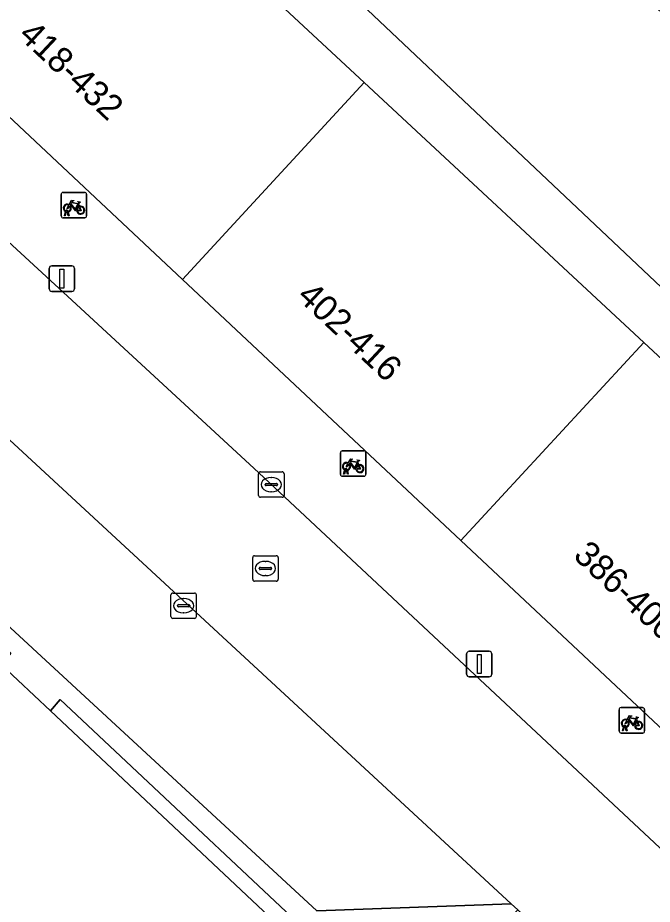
# Model space of a CAD drawing. Extents: x 159217 to 160349, y 381246 to 382172.
# Drawn here: x 159690.72 to 159715.66, y 381597.04 to 381631.87 of the extents above; entities that cross this region are included whole.
import ezdxf

# ---------------------------------------------------------------- set-up
doc = ezdxf.new("R2010")
doc.units = 0
for name, color, linetype in [('IMGEO_Fietsenrek', 7, 'Continuous'), ('IMGEO_Groenvoorziening', 7, 'Continuous'), ('IMGEO_Haag', 7, 'Continuous'), ('IMGEO_Kolk', 7, 'Continuous'), ('IMGEO_Lichtmast', 7, 'Continuous'), ('IMGEO_Pand', 7, 'Continuous'), ('IMGEO_Pand_nummerreeks', 7, 'Continuous'), ('IMGEO_Parkeervlak_open', 7, 'Continuous'), ('IMGEO_Rijbaan_lokaal_open', 7, 'Continuous'), ('IMGEO_Rioolput', 7, 'Continuous'), ('IMGEO_Voetpad_open', 7, 'Continuous')]:
    doc.layers.add(name, color=color, linetype=linetype)

msp = doc.modelspace()

# ---------------------------------------------------------------- linework, layer by layer
at = {"layer": 'IMGEO_Fietsenrek'}
for p, q in [((159692.424, 381624.085), (159692.424, 381624.926)), ((159692.424, 381624.926), (159692.424, 381624.085)), ((159692.499, 381625.01), (159693.34, 381625.01)), ((159693.34, 381625.01), (159692.499, 381625.01)), ((159693.424, 381624.935), (159693.424, 381624.094)), ((159693.424, 381624.094), (159693.424, 381624.935)), ((159692.551, 381624.094), (159692.59, 381624.254)), ((159692.62, 381624.242), (159692.585, 381624.094)), ((159692.662, 381624.266), (159692.661, 381624.27)), ((159692.703, 381624.094), (159692.669, 381624.236)), ((159692.693, 381624.277), (159692.694, 381624.27)), ((159692.701, 381624.24), (159692.736, 381624.094)), ((159693.111, 381624.559), (159693.147, 381624.464)), ((159693.349, 381624.01), (159692.508, 381624.01)), ((159692.508, 381624.01), (159693.349, 381624.01)), ((159692.585, 381624.094), (159692.551, 381624.094)), ((159692.736, 381624.094), (159692.703, 381624.094)), ((159703.474, 381614.858), (159704.315, 381614.858)), ((159704.315, 381614.858), (159703.474, 381614.858)), ((159703.399, 381613.933), (159703.399, 381614.774)), ((159703.399, 381614.774), (159703.399, 381613.933)), ((159704.399, 381614.783), (159704.399, 381613.942)), ((159704.399, 381613.942), (159704.399, 381614.783)), ((159703.668, 381614.125), (159703.669, 381614.118)), ((159704.086, 381614.407), (159704.122, 381614.312)), ((159704.324, 381613.858), (159703.483, 381613.858)), ((159703.483, 381613.858), (159704.324, 381613.858)), ((159703.526, 381613.942), (159703.565, 381614.102)), ((159703.56, 381613.942), (159703.526, 381613.942)), ((159703.595, 381614.09), (159703.56, 381613.942)), ((159703.637, 381614.114), (159703.636, 381614.118)), ((159703.678, 381613.942), (159703.644, 381614.084)), ((159703.676, 381614.088), (159703.711, 381613.942)), ((159703.711, 381613.942), (159703.678, 381613.942)), ((159714.433, 381604.771), (159715.274, 381604.771)), ((159715.274, 381604.771), (159714.433, 381604.771)), ((159714.358, 381603.846), (159714.358, 381604.687)), ((159714.358, 381604.687), (159714.358, 381603.846)), ((159715.358, 381604.696), (159715.358, 381603.855)), ((159715.358, 381603.855), (159715.358, 381604.696)), ((159714.596, 381604.027), (159714.595, 381604.031)), ((159714.627, 381604.038), (159714.628, 381604.031)), ((159715.045, 381604.32), (159715.081, 381604.225)), ((159715.283, 381603.771), (159714.442, 381603.771)), ((159714.442, 381603.771), (159715.283, 381603.771)), ((159714.485, 381603.855), (159714.524, 381604.015)), ((159714.519, 381603.855), (159714.485, 381603.855)), ((159714.554, 381604.003), (159714.519, 381603.855)), ((159714.637, 381603.855), (159714.603, 381603.997)), ((159714.635, 381604.001), (159714.67, 381603.855)), ((159714.67, 381603.855), (159714.637, 381603.855))]:
    msp.add_line(p, q, dxfattribs=at)
for points in [[(159692.737, 381624.536), (159692.832, 381624.7), (159692.918, 381624.686), (159692.92, 381624.677), (159692.864, 381624.666), (159692.837, 381624.621), (159693.093, 381624.58)], [(159693.08, 381624.555), (159692.823, 381624.596), (159692.806, 381624.567), (159692.973, 381624.347), (159693.08, 381624.555)], [(159693.093, 381624.58), (159693.118, 381624.629), (159693.112, 381624.633), (159693.089, 381624.637), (159693.077, 381624.644), (159693.076, 381624.647), (159693.078, 381624.652), (159693.173, 381624.637), (159693.175, 381624.627), (159693.165, 381624.614), (159693.153, 381624.608), (159693.139, 381624.614), (159693.111, 381624.559)], [(159692.758, 381624.484), (159692.706, 381624.394), (159692.666, 381624.369), (159692.667, 381624.416), (159692.722, 381624.51)], [(159693.033, 381624.292), (159692.983, 381624.292), (159692.792, 381624.543), (159692.773, 381624.511)], [(159693.128, 381624.457), (159693.098, 381624.534), (159692.989, 381624.316), (159693.032, 381624.316)], [(159693.062, 381624.316), (159693.182, 381624.315), (159693.138, 381624.429)], [(159693.158, 381624.436), (159693.213, 381624.291), (159693.063, 381624.291)], [(159703.712, 381614.384), (159703.807, 381614.548), (159703.893, 381614.534), (159703.895, 381614.525), (159703.839, 381614.514), (159703.812, 381614.469), (159704.068, 381614.428)], [(159704.068, 381614.428), (159704.093, 381614.477), (159704.087, 381614.481), (159704.064, 381614.485), (159704.052, 381614.492), (159704.051, 381614.495), (159704.053, 381614.5), (159704.148, 381614.485), (159704.15, 381614.475), (159704.14, 381614.462), (159704.128, 381614.456), (159704.114, 381614.462), (159704.086, 381614.407)], [(159703.733, 381614.332), (159703.681, 381614.242), (159703.641, 381614.217), (159703.642, 381614.264), (159703.697, 381614.358)], [(159704.008, 381614.14), (159703.958, 381614.14), (159703.767, 381614.391), (159703.748, 381614.359)], [(159704.055, 381614.403), (159703.798, 381614.444), (159703.781, 381614.415), (159703.948, 381614.195), (159704.055, 381614.403)], [(159704.103, 381614.305), (159704.073, 381614.382), (159703.964, 381614.164), (159704.007, 381614.164)], [(159704.037, 381614.164), (159704.157, 381614.163), (159704.113, 381614.277)], [(159704.133, 381614.284), (159704.188, 381614.139), (159704.038, 381614.139)], [(159714.671, 381604.297), (159714.766, 381604.461), (159714.852, 381604.447), (159714.854, 381604.438), (159714.798, 381604.427), (159714.771, 381604.382), (159715.027, 381604.341)], [(159715.027, 381604.341), (159715.052, 381604.39), (159715.046, 381604.394), (159715.023, 381604.398), (159715.011, 381604.405), (159715.01, 381604.408), (159715.012, 381604.413), (159715.107, 381604.398), (159715.109, 381604.388), (159715.099, 381604.375), (159715.087, 381604.369), (159715.073, 381604.375), (159715.045, 381604.32)], [(159714.692, 381604.245), (159714.64, 381604.155), (159714.6, 381604.13), (159714.601, 381604.177), (159714.656, 381604.271)], [(159714.967, 381604.053), (159714.917, 381604.053), (159714.726, 381604.304), (159714.707, 381604.272)], [(159715.014, 381604.316), (159714.757, 381604.357), (159714.74, 381604.328), (159714.907, 381604.108), (159715.014, 381604.316)], [(159715.062, 381604.218), (159715.032, 381604.295), (159714.923, 381604.077), (159714.966, 381604.077)], [(159714.996, 381604.077), (159715.116, 381604.076), (159715.072, 381604.19)], [(159715.092, 381604.197), (159715.147, 381604.052), (159714.997, 381604.052)]]:
    msp.add_lwpolyline(points, dxfattribs=at)
for centre, radius, start, end in [((159692.502, 381624.932), 0.0779, 92.4484, 184.2845), ((159692.502, 381624.932), 0.0779, 92.4484, 184.2845), ((159693.346, 381624.932), 0.0779, 2.4484, 94.2845), ((159693.346, 381624.932), 0.0779, 2.4484, 94.2845), ((159692.664, 381624.395), 0.159, 62.6766, 242.1369), ((159692.664, 381624.395), 0.129, 63.3192, 238.903), ((159692.644, 381624.266), 0.0499, 12.8025, 158.6934), ((159692.664, 381624.395), 0.159, 253.9967, 271.7867), ((159692.644, 381624.266), 0.0174, 12.8025, 163.4502), ((159692.664, 381624.395), 0.129, 253.415, 269.0204), ((159692.664, 381624.395), 0.129, 283.6043, 43.4302), ((159692.664, 381624.395), 0.159, 283.5766, 46.6042), ((159693.191, 381624.311), 0.159, 113.3408, 178.3217), ((159693.191, 381624.311), 0.159, 187.0065, 105.7708), ((159693.191, 381624.311), 0.129, 113.923, 177.9556), ((159693.191, 381624.311), 0.129, 188.6715, 104.5883), ((159692.502, 381624.088), 0.0779, 182.4484, 274.2845), ((159692.502, 381624.088), 0.0779, 182.4484, 274.2845), ((159693.346, 381624.088), 0.0779, 272.4484, 4.2845), ((159693.346, 381624.088), 0.0779, 272.4484, 4.2845), ((159703.477, 381614.78), 0.0779, 92.4484, 184.2845), ((159703.477, 381614.78), 0.0779, 92.4484, 184.2845), ((159704.321, 381614.78), 0.0779, 2.4484, 94.2845), ((159704.321, 381614.78), 0.0779, 2.4484, 94.2845), ((159703.639, 381614.243), 0.159, 62.6766, 242.1369), ((159703.639, 381614.243), 0.129, 63.3192, 238.903), ((159703.619, 381614.114), 0.0499, 12.8025, 158.6934), ((159703.619, 381614.114), 0.0174, 12.8025, 163.4502), ((159703.639, 381614.243), 0.129, 283.6043, 43.4302), ((159703.639, 381614.243), 0.159, 283.5766, 46.6042), ((159704.166, 381614.159), 0.159, 113.3408, 178.3217), ((159704.166, 381614.159), 0.159, 187.0065, 105.7708), ((159704.166, 381614.159), 0.129, 113.923, 177.9556), ((159704.166, 381614.159), 0.129, 188.6715, 104.5883), ((159703.477, 381613.936), 0.0779, 182.4484, 274.2845), ((159703.477, 381613.936), 0.0779, 182.4484, 274.2845), ((159703.639, 381614.243), 0.159, 253.9967, 271.7867), ((159703.639, 381614.243), 0.129, 253.415, 269.0204), ((159704.321, 381613.936), 0.0779, 272.4484, 4.2845), ((159704.321, 381613.936), 0.0779, 272.4484, 4.2845), ((159714.436, 381604.693), 0.0779, 92.4484, 184.2845), ((159714.436, 381604.693), 0.0779, 92.4484, 184.2845), ((159715.28, 381604.693), 0.0779, 2.4484, 94.2845), ((159715.28, 381604.693), 0.0779, 2.4484, 94.2845), ((159714.598, 381604.156), 0.159, 62.6766, 242.1369), ((159714.598, 381604.156), 0.129, 63.3192, 238.903), ((159714.578, 381604.027), 0.0499, 12.8025, 158.6934), ((159714.578, 381604.027), 0.0174, 12.8025, 163.4502), ((159714.598, 381604.156), 0.129, 253.415, 269.0204), ((159714.598, 381604.156), 0.129, 283.6043, 43.4302), ((159714.598, 381604.156), 0.159, 283.5766, 46.6042), ((159715.125, 381604.072), 0.159, 113.3408, 178.3217), ((159715.125, 381604.072), 0.159, 187.0065, 105.7708), ((159715.125, 381604.072), 0.129, 113.923, 177.9556), ((159715.125, 381604.072), 0.129, 188.6715, 104.5883), ((159714.436, 381603.849), 0.0779, 182.4484, 274.2845), ((159714.436, 381603.849), 0.0779, 182.4484, 274.2845), ((159714.598, 381604.156), 0.159, 253.9967, 271.7867), ((159715.28, 381603.849), 0.0779, 272.4484, 4.2845), ((159715.28, 381603.849), 0.0779, 272.4484, 4.2845)]:
    msp.add_arc(centre, radius, start, end, dxfattribs=at)
at = {"layer": 'IMGEO_Groenvoorziening'}
for points in [[(159702.168, 381644.935), (159701.061, 381645.68), (159695.046, 381641.083), (159725.429, 381612.393), (159730.796, 381618.368)], [(159727.892, 381607.657), (159729.043, 381608.981), (159725.429, 381612.393), (159695.046, 381641.083), (159693.2, 381639.672), (159693.343, 381639.536), (159704.334, 381629.328), (159715.325, 381619.12), (159726.499, 381608.743)], [(159692.005, 381604.643), (159690.074, 381606.457), (159682.249, 381613.809), (159680.462, 381615.488), (159678.112, 381617.696), (159666.889, 381608.847), (159664.757, 381607.166), (159661.453, 381604.561), (159655.531, 381599.891), (159667.442, 381588.844), (159673.929, 381582.827), (159675.769, 381581.12), (159687.565, 381570.179), (159706.244, 381585.938), (159705.893, 381586.316), (159707.664, 381587.959), (159708.044, 381587.55), (159709.165, 381588.521), (159704.338, 381593.056)], [(159692.379, 381605.093), (159692.005, 381604.643), (159704.338, 381593.056), (159704.713, 381593.508)]]:
    msp.add_lwpolyline(points, close=True, dxfattribs=at)
msp.add_lwpolyline([(159675.488, 381624.14), (159666.976, 381617.546), (159665.962, 381609.923), (159666.889, 381608.847), (159678.112, 381617.696), (159680.462, 381615.488), (159680.834, 381615.937), (159690.447, 381606.907), (159690.074, 381606.457), (159692.005, 381604.643), (159692.379, 381605.093), (159704.713, 381593.508), (159704.338, 381593.056), (159709.165, 381588.521), (159709.795, 381587.929), (159711.695, 381589.729), (159709.768, 381591.87), (159707.581, 381594.218), (159710.374, 381596.82), (159710.115, 381597.06), (159702.473, 381596.791), (159681.657, 381615.995)], dxfattribs=at)
at = {"layer": 'IMGEO_Haag'}
msp.add_lwpolyline([(159692.379, 381605.093), (159692.005, 381604.643), (159704.338, 381593.056), (159704.713, 381593.508)], close=True, dxfattribs=at)
at = {"layer": 'IMGEO_Kolk'}
for p, q in [((159700.184, 381613.107), (159700.184, 381613.959)), ((159700.259, 381614.033), (159701.111, 381614.033)), ((159700.672, 381613.813), (159700.697, 381613.813)), ((159701.185, 381613.959), (159701.185, 381613.107)), ((159700.443, 381613.527), (159700.443, 381613.539)), ((159700.881, 381613.49), (159700.483, 381613.49)), ((159700.486, 381613.576), (159700.884, 381613.576)), ((159700.927, 381613.539), (159700.927, 381613.527)), ((159700.695, 381613.253), (159700.67, 381613.253)), ((159701.111, 381613.033), (159700.259, 381613.033)), ((159696.811, 381609.272), (159697.663, 381609.272)), ((159696.736, 381608.346), (159696.736, 381609.198)), ((159697.224, 381609.052), (159697.249, 381609.052)), ((159697.737, 381609.198), (159697.737, 381608.346)), ((159696.995, 381608.766), (159696.995, 381608.778)), ((159697.433, 381608.729), (159697.035, 381608.729)), ((159697.038, 381608.815), (159697.436, 381608.815)), ((159697.479, 381608.778), (159697.479, 381608.766)), ((159697.663, 381608.272), (159696.811, 381608.272)), ((159697.247, 381608.492), (159697.222, 381608.492))]:
    msp.add_line(p, q, dxfattribs=at)
for points in [[(159700.184, 381613.107), (159700.184, 381613.959)], [(159700.259, 381614.033), (159701.111, 381614.033)], [(159701.185, 381613.959), (159701.185, 381613.107)], [(159701.111, 381613.033), (159700.259, 381613.033)], [(159696.811, 381609.272), (159697.663, 381609.272)], [(159696.736, 381608.346), (159696.736, 381609.198)], [(159697.737, 381609.198), (159697.737, 381608.346)], [(159697.663, 381608.272), (159696.811, 381608.272)]]:
    msp.add_lwpolyline(points, dxfattribs=at)
for centre, radius, start, end in [((159700.261, 381613.957), 0.0765, 91.552, 178.448), ((159700.261, 381613.957), 0.0765, 91.552, 178.448), ((159701.109, 381613.957), 0.0765, 1.552, 88.448), ((159701.109, 381613.957), 0.0765, 1.552, 88.448), ((159700.483, 381613.536), 0.0403, 85.8775, 175.7526), ((159700.48, 381613.526), 0.0366, 178.938, 274.7102), ((159700.884, 381613.533), 0.043, 264.8664, 352.4533), ((159700.888, 381613.538), 0.0386, 1.7309, 96.639), ((159700.261, 381613.109), 0.0765, 181.552, 268.448), ((159700.261, 381613.109), 0.0765, 181.552, 268.448), ((159701.109, 381613.109), 0.0765, 271.552, 358.448), ((159701.109, 381613.109), 0.0765, 271.552, 358.448), ((159696.813, 381609.196), 0.0765, 91.552, 178.448), ((159696.813, 381609.196), 0.0765, 91.552, 178.448), ((159697.661, 381609.196), 0.0765, 1.552, 88.448), ((159697.661, 381609.196), 0.0765, 1.552, 88.448), ((159697.035, 381608.775), 0.0403, 85.8775, 175.7526), ((159697.032, 381608.765), 0.0366, 178.938, 274.7102), ((159697.436, 381608.772), 0.043, 264.8664, 352.4533), ((159697.44, 381608.777), 0.0386, 1.7309, 96.639), ((159696.813, 381608.348), 0.0765, 181.552, 268.448), ((159696.813, 381608.348), 0.0765, 181.552, 268.448), ((159697.661, 381608.348), 0.0765, 271.552, 358.448), ((159697.661, 381608.348), 0.0765, 271.552, 358.448)]:
    msp.add_arc(centre, radius, start, end, dxfattribs=at)
for centre, major_axis, ratio, start_param, end_param in [((159700.671, 381613.533), (-0.387, 0.002), 0.722429, 4.712389, 7.853982), ((159700.696, 381613.533), (-0.39, 0.002), 0.717154, 1.570796, 4.712389), ((159697.223, 381608.772), (-0.387, 0.002), 0.722429, 4.712389, 7.853982), ((159697.248, 381608.772), (-0.39, 0.002), 0.717154, 1.570796, 4.712389)]:
    msp.add_ellipse(centre, major_axis=major_axis, ratio=ratio, start_param=start_param, end_param=end_param, dxfattribs=at)
at = {"layer": 'IMGEO_Lichtmast'}
for p, q in [((159691.955, 381621.222), (159691.955, 381622.022)), ((159691.955, 381622.022), (159691.955, 381621.222)), ((159692.055, 381622.122), (159692.845, 381622.122)), ((159692.845, 381622.122), (159692.055, 381622.122)), ((159692.945, 381622.022), (159692.945, 381621.222)), ((159692.945, 381621.222), (159692.945, 381622.022)), ((159692.845, 381621.122), (159692.055, 381621.122)), ((159692.055, 381621.122), (159692.845, 381621.122)), ((159708.363, 381606.082), (159708.363, 381606.882)), ((159708.363, 381606.882), (159708.363, 381606.082)), ((159708.463, 381606.982), (159709.253, 381606.982)), ((159709.253, 381606.982), (159708.463, 381606.982)), ((159709.353, 381606.882), (159709.353, 381606.082)), ((159709.353, 381606.082), (159709.353, 381606.882)), ((159709.253, 381605.982), (159708.463, 381605.982)), ((159708.463, 381605.982), (159709.253, 381605.982))]:
    msp.add_line(p, q, dxfattribs=at)
for points in [[(159692.375, 381621.997), (159692.525, 381621.997), (159692.525, 381621.247), (159692.375, 381621.247), (159692.375, 381621.997)], [(159708.783, 381606.857), (159708.933, 381606.857), (159708.933, 381606.107), (159708.783, 381606.107), (159708.783, 381606.857)]]:
    msp.add_lwpolyline(points, dxfattribs=at)
for centre, start, end in [((159692.055, 381622.022), 90, 180), ((159692.055, 381622.022), 90, 180), ((159692.845, 381622.022), 0, 90), ((159692.845, 381622.022), 360, 90), ((159692.055, 381621.222), 180, 270), ((159692.055, 381621.222), 180, 270), ((159692.845, 381621.222), 270, 0), ((159692.845, 381621.222), 270, 0), ((159708.463, 381606.882), 90, 180), ((159708.463, 381606.882), 90, 180), ((159709.253, 381606.882), 0, 90), ((159709.253, 381606.882), 360, 90), ((159708.463, 381606.082), 180, 270), ((159708.463, 381606.082), 180, 270), ((159709.253, 381606.082), 270, 0), ((159709.253, 381606.082), 270, 0)]:
    msp.add_arc(centre, 0.1, start, end, dxfattribs=at)
at = {"layer": 'IMGEO_Pand'}
for points in [[(159704.334, 381629.328), (159693.343, 381639.536), (159691.997, 381638.077), (159686.25, 381631.845), (159697.195, 381621.587)], [(159715.325, 381619.12), (159704.334, 381629.328), (159697.195, 381621.587), (159708.14, 381611.329)], [(159715.325, 381619.12), (159708.14, 381611.329), (159719.047, 381601.107), (159719.27, 381600.898), (159726.499, 381608.743)]]:
    msp.add_lwpolyline(points, close=True, dxfattribs=at)
at = {"layer": 'IMGEO_Parkeervlak_open'}
msp.add_lwpolyline([(159688.806, 381616.746), (159681.657, 381615.995), (159702.473, 381596.791), (159710.115, 381597.06)], close=True, dxfattribs=at)
at = {"layer": 'IMGEO_Rijbaan_lokaal_open'}
for points in [[(159699.994, 381614.171), (159692.174, 381621.387), (159682.981, 381629.857), (159682.434, 381630.232), (159681.856, 381630.556), (159681.251, 381630.827), (159680.624, 381631.044), (159679.98, 381631.203), (159679.325, 381631.304), (159678.663, 381631.346), (159678, 381631.329), (159677.342, 381631.253), (159676.692, 381631.119), (159676.058, 381630.926), (159675.443, 381630.678), (159674.853, 381630.376), (159674.292, 381630.023), (159674.232, 381629.981), (159638.593, 381602.067)], [(159681.078, 381623.956), (159682.91, 381622.264), (159683.594, 381621.632), (159685.737, 381619.653), (159686.583, 381618.876), (159688.806, 381616.746), (159710.115, 381597.06), (159710.374, 381596.82), (159712.736, 381594.638), (159713.124, 381594.305), (159714.069, 381593.136)], [(159717.156, 381598.135), (159699.994, 381614.171)]]:
    msp.add_lwpolyline(points, dxfattribs=at)
at = {"layer": 'IMGEO_Rioolput'}
for p, q in [((159699.953, 381609.81), (159699.953, 381610.662)), ((159700.028, 381610.736), (159700.88, 381610.736)), ((159700.954, 381610.662), (159700.954, 381609.81)), ((159700.441, 381610.516), (159700.466, 381610.516)), ((159700.212, 381610.23), (159700.212, 381610.242)), ((159700.65, 381610.193), (159700.252, 381610.193)), ((159700.255, 381610.279), (159700.653, 381610.279)), ((159700.464, 381609.956), (159700.439, 381609.956)), ((159700.696, 381610.242), (159700.696, 381610.23)), ((159700.88, 381609.736), (159700.028, 381609.736))]:
    msp.add_line(p, q, dxfattribs=at)
for points in [[(159699.953, 381609.81), (159699.953, 381610.662)], [(159700.028, 381610.736), (159700.88, 381610.736)], [(159700.954, 381610.662), (159700.954, 381609.81)], [(159700.88, 381609.736), (159700.028, 381609.736)]]:
    msp.add_lwpolyline(points, dxfattribs=at)
for centre, radius, start, end in [((159700.03, 381610.66), 0.0765, 91.552, 178.448), ((159700.03, 381610.66), 0.0765, 91.552, 178.448), ((159700.878, 381610.66), 0.0765, 1.552, 88.448), ((159700.878, 381610.66), 0.0765, 1.552, 88.448), ((159700.252, 381610.239), 0.0403, 85.8775, 175.7526), ((159700.249, 381610.229), 0.0366, 178.938, 274.7102), ((159700.653, 381610.236), 0.043, 264.8664, 352.4533), ((159700.657, 381610.241), 0.0386, 1.7309, 96.639), ((159700.03, 381609.812), 0.0765, 181.552, 268.448), ((159700.03, 381609.812), 0.0765, 181.552, 268.448), ((159700.878, 381609.812), 0.0765, 271.552, 358.448), ((159700.878, 381609.812), 0.0765, 271.552, 358.448)]:
    msp.add_arc(centre, radius, start, end, dxfattribs=at)
for centre, major_axis, ratio, start_param, end_param in [((159700.44, 381610.236), (-0.387, 0.002), 0.722429, 4.712389, 7.853982), ((159700.465, 381610.236), (-0.39, 0.002), 0.717154, 1.570796, 4.712389)]:
    msp.add_ellipse(centre, major_axis=major_axis, ratio=ratio, start_param=start_param, end_param=end_param, dxfattribs=at)
at = {"layer": 'IMGEO_Voetpad_open'}
for points in [[(159719.144, 381597.327), (159720.278, 381598.684), (159718.401, 381600.422), (159719.047, 381601.107), (159708.14, 381611.329), (159697.195, 381621.587), (159686.25, 381631.845)], [(159638.593, 381602.067), (159674.232, 381629.981), (159674.292, 381630.023), (159674.853, 381630.376), (159675.443, 381630.678), (159676.058, 381630.926), (159676.692, 381631.119), (159677.342, 381631.253), (159678, 381631.329), (159678.663, 381631.346), (159679.325, 381631.304), (159679.98, 381631.203), (159680.624, 381631.044), (159681.251, 381630.827), (159681.856, 381630.556), (159682.434, 381630.232), (159682.981, 381629.857), (159692.174, 381621.387), (159699.994, 381614.171), (159717.156, 381598.135)]]:
    msp.add_lwpolyline(points, dxfattribs=at)

# ---------------------------------------------------------------- texts
at = {"layer": 'IMGEO_Pand_nummerreeks'}
for s, p in [('418-432', (159690.699, 381631.129)), ('402-416', (159701.649, 381620.867)), ('386-400', (159712.51, 381610.687))]:
    msp.add_text(s, height=1, rotation=316.8562, dxfattribs=at).set_placement(p)

doc.saveas('drawing.dxf')
